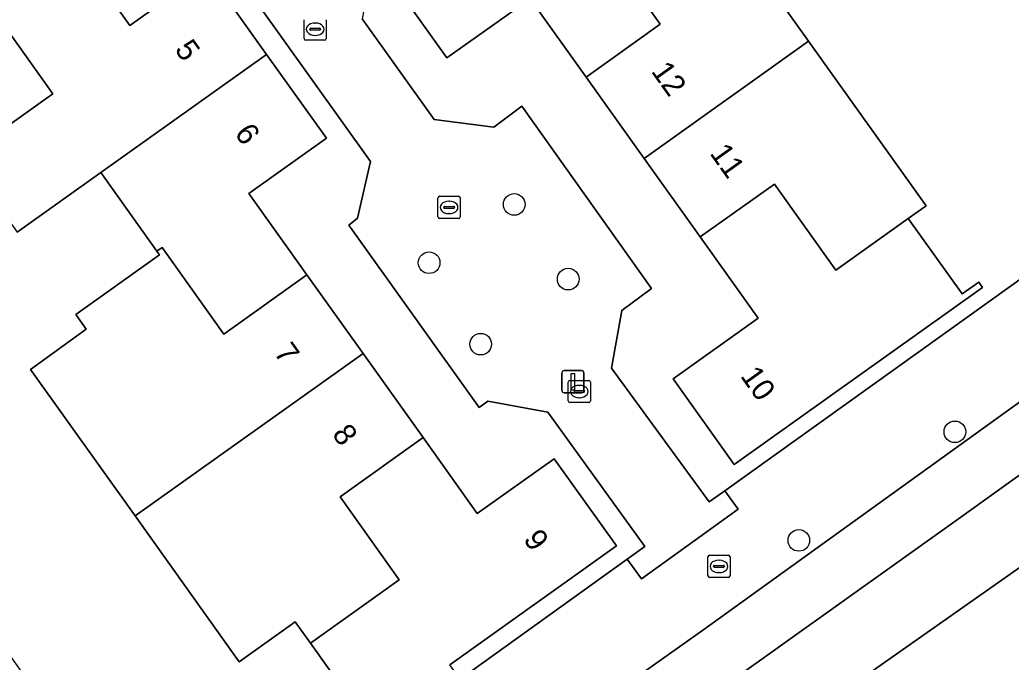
# Model space of a CAD drawing. Extents: x 158455 to 159797, y 387218 to 388672.
# Drawn here: x 159262.83 to 159307.6, y 387843.82 to 387872.86 of the extents above; entities that cross this region are included whole.
import ezdxf

# ---------------------------------------------------------------- set-up
doc = ezdxf.new("R2010")
doc.units = 0
for name, color, linetype in [('IMGEO_Boom', 7, 'Continuous'), ('IMGEO_Erf', 7, 'Continuous'), ('IMGEO_Kolk', 7, 'Continuous'), ('IMGEO_Lichtmast', 7, 'Continuous'), ('IMGEO_Muur', 7, 'Continuous'), ('IMGEO_Pand', 7, 'Continuous'), ('IMGEO_Pand_nummerreeks', 7, 'Continuous'), ('IMGEO_Rijbaan_lokaal_gesloten', 7, 'Continuous'), ('IMGEO_Rijbaan_lokaal_open', 7, 'Continuous'), ('IMGEO_Rioolput', 7, 'Continuous'), ('IMGEO_Voetpad_open', 7, 'Continuous')]:
    doc.layers.add(name, color=color, linetype=linetype)

msp = doc.modelspace()

# ---------------------------------------------------------------- linework, layer by layer
at = {"layer": 'IMGEO_Boom'}
for centre in [(159285.159, 387864.517), (159281.311, 387861.882), (159287.594, 387861.14), (159283.642, 387858.2), (159305.06, 387854.237), (159298.012, 387849.33)]:
    msp.add_circle(centre, 0.489, dxfattribs=at)
at = {"layer": 'IMGEO_Erf'}
for points in [[(159308.309, 387879.114), (159307.526, 387880.06), (159303.295, 387876.996), (159300.236, 387881.22), (159295.603, 387887.618), (159298.177, 387889.483), (159297.815, 387889.541), (159282.482, 387878.449), (159278.848, 387875.82), (159278.288, 387872.908), (159281.546, 387868.349), (159284.236, 387868.005), (159285.499, 387868.953), (159291.36, 387860.711), (159290.017, 387859.722), (159289.554, 387857.12), (159293.961, 387851.068), (159294.669, 387851.575), (159306.71, 387860.208), (159320.241, 387869.91)], [(159282.713, 387843.051), (159290.264, 387848.481), (159291.055, 387849.05), (159286.679, 387855.133), (159283.968, 387855.625), (159283.57, 387855.344), (159277.689, 387863.586), (159278.077, 387863.889), (159278.67, 387866.451), (159270.943, 387877.27), (159268.252, 387877.604), (159267.885, 387877.332), (159262.022, 387885.512)], [(159262.643, 387879.837), (159265.293, 387876.122), (159267.797, 387872.612), (159271.269, 387875.089), (159273.971, 387871.301), (159276.676, 387867.509), (159273.168, 387865.007), (159275.793, 387861.327), (159278.329, 387857.773), (159281.038, 387853.975), (159283.487, 387850.542), (159286.963, 387853.021), (159289.772, 387849.084), (159282.242, 387843.712)], [(159262.307, 387844.233), (159265.058, 387840.341), (159265.155, 387840.41), (159266.088, 387839.088), (159267.41, 387840.034), (159271.153, 387834.737), (159273.938, 387836.739), (159279.016, 387840.392), (159275.953, 387844.684), (159275.263, 387845.652), (159272.738, 387843.845), (159268.037, 387850.434), (159263.309, 387857.061), (159265.83, 387858.873), (159265.351, 387859.545), (159269.129, 387862.24), (159269.017, 387862.398), (159266.478, 387865.956), (159262.709, 387863.267)]]:
    msp.add_lwpolyline(points, dxfattribs=at)
msp.add_lwpolyline([(159303.77, 387864.454), (159302.957, 387863.874), (159305.384, 387860.472), (159306.139, 387861.01), (159306.312, 387860.767), (159295.096, 387852.762), (159292.335, 387856.631), (159296.181, 387859.375), (159293.56, 387863.048), (159291.025, 387866.6), (159288.403, 387870.273), (159285.87, 387873.823), (159282.116, 387871.143), (159279.323, 387875.057), (159285.835, 387879.704), (159286.833, 387880.416), (159289.355, 387876.882), (159290.84, 387877.941), (159293.029, 387879.504), (159298.455, 387871.901)], close=True, dxfattribs=at)
at = {"layer": 'IMGEO_Kolk'}
for p, q in [((159275.666, 387872.01), (159275.666, 387872.862)), ((159275.925, 387872.43), (159275.925, 387872.442)), ((159275.968, 387872.479), (159276.366, 387872.479)), ((159276.154, 387872.716), (159276.179, 387872.716)), ((159276.409, 387872.442), (159276.409, 387872.43)), ((159276.667, 387872.862), (159276.667, 387872.01)), ((159276.363, 387872.393), (159275.965, 387872.393)), ((159276.177, 387872.156), (159276.152, 387872.156)), ((159276.593, 387871.936), (159275.741, 387871.936)), ((159281.789, 387864.883), (159282.641, 387864.883)), ((159281.714, 387863.957), (159281.714, 387864.809)), ((159281.973, 387864.377), (159281.973, 387864.389)), ((159282.016, 387864.426), (159282.414, 387864.426)), ((159282.202, 387864.663), (159282.227, 387864.663)), ((159282.457, 387864.389), (159282.457, 387864.377)), ((159282.715, 387864.809), (159282.715, 387863.957)), ((159282.411, 387864.34), (159282.013, 387864.34)), ((159282.225, 387864.103), (159282.2, 387864.103)), ((159282.641, 387863.883), (159281.789, 387863.883)), ((159287.596, 387855.633), (159287.596, 387856.485)), ((159287.671, 387856.559), (159288.523, 387856.559)), ((159288.084, 387856.339), (159288.109, 387856.339)), ((159288.597, 387856.485), (159288.597, 387855.633)), ((159287.855, 387856.053), (159287.855, 387856.065)), ((159288.293, 387856.016), (159287.895, 387856.016)), ((159287.898, 387856.102), (159288.296, 387856.102)), ((159288.339, 387856.065), (159288.339, 387856.053)), ((159288.523, 387855.559), (159287.671, 387855.559)), ((159288.107, 387855.779), (159288.082, 387855.779))]:
    msp.add_line(p, q, dxfattribs=at)
for points in [[(159275.666, 387872.01), (159275.666, 387872.862)], [(159276.667, 387872.862), (159276.667, 387872.01)], [(159276.593, 387871.936), (159275.741, 387871.936)], [(159281.789, 387864.883), (159282.641, 387864.883)], [(159281.714, 387863.957), (159281.714, 387864.809)], [(159282.715, 387864.809), (159282.715, 387863.957)], [(159282.641, 387863.883), (159281.789, 387863.883)], [(159287.596, 387855.633), (159287.596, 387856.485)], [(159287.671, 387856.559), (159288.523, 387856.559)], [(159288.597, 387856.485), (159288.597, 387855.633)], [(159288.523, 387855.559), (159287.671, 387855.559)]]:
    msp.add_lwpolyline(points, dxfattribs=at)
for centre, radius, start, end in [((159275.965, 387872.439), 0.0403, 85.8775, 175.7526), ((159275.962, 387872.429), 0.0366, 178.938, 274.7102), ((159276.366, 387872.436), 0.043, 264.8664, 352.4533), ((159276.37, 387872.441), 0.0386, 1.7309, 96.639), ((159275.743, 387872.012), 0.0765, 181.552, 268.448), ((159275.743, 387872.012), 0.0765, 181.552, 268.448), ((159276.591, 387872.012), 0.0765, 271.552, 358.448), ((159276.591, 387872.012), 0.0765, 271.552, 358.448), ((159281.791, 387864.807), 0.0765, 91.552, 178.448), ((159281.791, 387864.807), 0.0765, 91.552, 178.448), ((159282.639, 387864.807), 0.0765, 1.552, 88.448), ((159282.639, 387864.807), 0.0765, 1.552, 88.448), ((159282.013, 387864.386), 0.0403, 85.8775, 175.7526), ((159282.01, 387864.376), 0.0366, 178.938, 274.7102), ((159282.414, 387864.383), 0.043, 264.8664, 352.4533), ((159282.418, 387864.388), 0.0386, 1.7309, 96.639), ((159281.791, 387863.959), 0.0765, 181.552, 268.448), ((159281.791, 387863.959), 0.0765, 181.552, 268.448), ((159282.639, 387863.959), 0.0765, 271.552, 358.448), ((159282.639, 387863.959), 0.0765, 271.552, 358.448), ((159287.673, 387856.483), 0.0765, 91.552, 178.448), ((159287.673, 387856.483), 0.0765, 91.552, 178.448), ((159288.521, 387856.483), 0.0765, 1.552, 88.448), ((159288.521, 387856.483), 0.0765, 1.552, 88.448), ((159287.895, 387856.062), 0.0403, 85.8775, 175.7526), ((159287.892, 387856.052), 0.0366, 178.938, 274.7102), ((159288.296, 387856.059), 0.043, 264.8664, 352.4533), ((159288.3, 387856.064), 0.0386, 1.7309, 96.639), ((159287.673, 387855.635), 0.0765, 181.552, 268.448), ((159287.673, 387855.635), 0.0765, 181.552, 268.448), ((159288.521, 387855.635), 0.0765, 271.552, 358.448), ((159288.521, 387855.635), 0.0765, 271.552, 358.448)]:
    msp.add_arc(centre, radius, start, end, dxfattribs=at)
for centre, major_axis, ratio, start_param, end_param in [((159276.153, 387872.436), (-0.387, 0.002), 0.722429, 4.712389, 7.853982), ((159276.178, 387872.436), (-0.39, 0.002), 0.717154, 1.570796, 4.712389), ((159282.201, 387864.383), (-0.387, 0.002), 0.722429, 4.712389, 7.853982), ((159282.226, 387864.383), (-0.39, 0.002), 0.717154, 1.570796, 4.712389), ((159288.083, 387856.059), (-0.387, 0.002), 0.722429, 4.712389, 7.853982), ((159288.108, 387856.059), (-0.39, 0.002), 0.717154, 1.570796, 4.712389)]:
    msp.add_ellipse(centre, major_axis=major_axis, ratio=ratio, start_param=start_param, end_param=end_param, dxfattribs=at)
at = {"layer": 'IMGEO_Lichtmast'}
for p, q in [((159287.313, 387856.103), (159287.313, 387856.903)), ((159287.313, 387856.903), (159287.313, 387856.103)), ((159287.413, 387857.003), (159288.203, 387857.003)), ((159288.203, 387857.003), (159287.413, 387857.003)), ((159288.303, 387856.903), (159288.303, 387856.103)), ((159288.303, 387856.103), (159288.303, 387856.903)), ((159288.203, 387856.003), (159287.413, 387856.003)), ((159287.413, 387856.003), (159288.203, 387856.003))]:
    msp.add_line(p, q, dxfattribs=at)
msp.add_lwpolyline([(159287.733, 387856.878), (159287.883, 387856.878), (159287.883, 387856.128), (159287.733, 387856.128), (159287.733, 387856.878)], dxfattribs=at)
for centre, start, end in [((159287.413, 387856.903), 90, 180), ((159287.413, 387856.903), 90, 180), ((159288.203, 387856.903), 0, 90), ((159288.203, 387856.903), 360, 90), ((159287.413, 387856.103), 180, 270), ((159287.413, 387856.103), 180, 270), ((159288.203, 387856.103), 270, 0), ((159288.203, 387856.103), 270, 0)]:
    msp.add_arc(centre, 0.1, start, end, dxfattribs=at)
at = {"layer": 'IMGEO_Muur'}
msp.add_lwpolyline([(159306.71, 387860.208), (159320.241, 387869.91)], dxfattribs=at)
at = {"layer": 'IMGEO_Pand'}
for points in [[(159289.355, 387876.882), (159286.833, 387880.416), (159285.835, 387879.704), (159279.323, 387875.057), (159282.116, 387871.143), (159285.87, 387873.823), (159288.403, 387870.273), (159291.751, 387872.662), (159288.947, 387876.591)], [(159254.853, 387874.282), (159260.298, 387866.648), (159264.067, 387869.336), (159264.319, 387869.516), (159261.524, 387873.434), (159265.293, 387876.122), (159262.643, 387879.837)], [(159291.025, 387866.6), (159298.455, 387871.901), (159293.029, 387879.504), (159290.84, 387877.941), (159289.355, 387876.882), (159288.947, 387876.591), (159291.751, 387872.662), (159288.403, 387870.273)], [(159271.269, 387875.089), (159267.797, 387872.612), (159265.293, 387876.122), (159261.524, 387873.434), (159264.319, 387869.516), (159264.067, 387869.336), (159260.298, 387866.648), (159262.709, 387863.267), (159266.478, 387865.956), (159273.971, 387871.301)], [(159291.025, 387866.6), (159293.56, 387863.048), (159296.906, 387865.436), (159299.685, 387861.542), (159302.957, 387863.874), (159303.77, 387864.454), (159298.455, 387871.901)], [(159266.478, 387865.956), (159269.017, 387862.398), (159269.253, 387862.566), (159272.044, 387858.653), (159275.793, 387861.327), (159273.168, 387865.007), (159276.676, 387867.509), (159273.971, 387871.301)], [(159293.56, 387863.048), (159296.181, 387859.375), (159292.335, 387856.631), (159295.096, 387852.762), (159306.312, 387860.767), (159306.139, 387861.01), (159305.384, 387860.472), (159302.957, 387863.874), (159299.685, 387861.542), (159296.906, 387865.436)], [(159269.017, 387862.398), (159269.129, 387862.24), (159265.351, 387859.545), (159265.83, 387858.873), (159263.309, 387857.061), (159268.037, 387850.434), (159278.329, 387857.773), (159275.793, 387861.327), (159272.044, 387858.653), (159269.253, 387862.566)], [(159275.953, 387844.684), (159279.965, 387847.545), (159277.288, 387851.299), (159281.038, 387853.975), (159278.329, 387857.773), (159268.037, 387850.434), (159272.738, 387843.845), (159275.263, 387845.652)], [(159275.953, 387844.684), (159279.016, 387840.392), (159282.713, 387843.051), (159282.242, 387843.712), (159289.772, 387849.084), (159286.963, 387853.021), (159283.487, 387850.542), (159281.038, 387853.975), (159277.288, 387851.299), (159279.965, 387847.545)]]:
    msp.add_lwpolyline(points, close=True, dxfattribs=at)
at = {"layer": 'IMGEO_Rijbaan_lokaal_gesloten'}
for points in [[(159364.535, 387890.821), (159362.464, 387894.175), (159362.457, 387894.163), (159361.328, 387892.332), (159359.814, 387890.367), (159358.762, 387889.229), (159357.6, 387888.103), (159356.584, 387887.282), (159350.468, 387882.827), (159305.218, 387850.303), (159292.142, 387840.964), (159262.355, 387819.579), (159234.134, 387799.313), (159220.483, 387789.45), (159216.18, 387787.175), (159211.29, 387784.59), (159210.462, 387784.13), (159210.849, 387783.357)], [(159354.012, 387888.584), (159349.008, 387884.995), (159340.384, 387878.806), (159323.96, 387866.983), (159316.35, 387861.572), (159308.421, 387855.888), (159293.728, 387845.297), (159287.268, 387840.723), (159282.188, 387837.126), (159268.697, 387827.422), (159256.568, 387818.725), (159245.96, 387811.116), (159232.525, 387801.459), (159231.582, 387800.745), (159227.168, 387797.404), (159223.103, 387794.452), (159220.664, 387792.671)], [(159292.142, 387840.964), (159305.218, 387850.303), (159350.468, 387882.827)], [(159294.287, 387838.368), (159294.964, 387838.856), (159296.798, 387840.179), (159297.34, 387840.57), (159299.915, 387842.426), (159300.067, 387842.536), (159311.752, 387850.758), (159312.761, 387851.485), (159315.195, 387853.239), (159345.676, 387875.205), (159345.894, 387875.362), (159356.28, 387882.717)]]:
    msp.add_lwpolyline(points, dxfattribs=at)
at = {"layer": 'IMGEO_Rijbaan_lokaal_open'}
for points in [[(159270.943, 387877.27), (159278.67, 387866.451), (159278.077, 387863.889), (159277.689, 387863.586), (159283.57, 387855.344), (159283.968, 387855.625), (159286.679, 387855.133), (159291.055, 387849.05), (159290.264, 387848.481), (159290.903, 387847.597), (159295.265, 387850.749), (159294.669, 387851.575), (159293.961, 387851.068), (159289.554, 387857.12), (159290.017, 387859.722), (159291.36, 387860.711), (159285.499, 387868.953), (159284.236, 387868.005), (159281.546, 387868.349), (159278.288, 387872.908)], [(159311.752, 387850.758), (159300.067, 387842.536), (159299.915, 387842.426)]]:
    msp.add_lwpolyline(points, dxfattribs=at)
at = {"layer": 'IMGEO_Rioolput'}
for p, q in [((159293.905, 387847.729), (159293.905, 387848.581)), ((159293.98, 387848.655), (159294.832, 387848.655)), ((159294.393, 387848.435), (159294.418, 387848.435)), ((159294.906, 387848.581), (159294.906, 387847.729)), ((159294.164, 387848.149), (159294.164, 387848.161)), ((159294.602, 387848.112), (159294.204, 387848.112)), ((159294.207, 387848.198), (159294.605, 387848.198)), ((159294.416, 387847.875), (159294.391, 387847.875)), ((159294.648, 387848.161), (159294.648, 387848.149)), ((159294.832, 387847.655), (159293.98, 387847.655))]:
    msp.add_line(p, q, dxfattribs=at)
for points in [[(159293.905, 387847.729), (159293.905, 387848.581)], [(159293.98, 387848.655), (159294.832, 387848.655)], [(159294.906, 387848.581), (159294.906, 387847.729)], [(159294.832, 387847.655), (159293.98, 387847.655)]]:
    msp.add_lwpolyline(points, dxfattribs=at)
for centre, radius, start, end in [((159293.982, 387848.579), 0.0765, 91.552, 178.448), ((159293.982, 387848.579), 0.0765, 91.552, 178.448), ((159294.83, 387848.579), 0.0765, 1.552, 88.448), ((159294.83, 387848.579), 0.0765, 1.552, 88.448), ((159294.204, 387848.158), 0.0403, 85.8775, 175.7526), ((159294.201, 387848.148), 0.0366, 178.938, 274.7102), ((159294.605, 387848.155), 0.043, 264.8664, 352.4533), ((159294.609, 387848.16), 0.0386, 1.7309, 96.639), ((159293.982, 387847.731), 0.0765, 181.552, 268.448), ((159293.982, 387847.731), 0.0765, 181.552, 268.448), ((159294.83, 387847.731), 0.0765, 271.552, 358.448), ((159294.83, 387847.731), 0.0765, 271.552, 358.448)]:
    msp.add_arc(centre, radius, start, end, dxfattribs=at)
for centre, major_axis, ratio, start_param, end_param in [((159294.392, 387848.155), (-0.387, 0.002), 0.722429, 4.712389, 7.853982), ((159294.417, 387848.155), (-0.39, 0.002), 0.717154, 1.570796, 4.712389)]:
    msp.add_ellipse(centre, major_axis=major_axis, ratio=ratio, start_param=start_param, end_param=end_param, dxfattribs=at)
at = {"layer": 'IMGEO_Voetpad_open'}
for points in [[(159342.48, 387888.439), (159334.531, 387882.749), (159334.693, 387882.49), (159334.17, 387879.897), (159320.241, 387869.91), (159306.71, 387860.208), (159294.669, 387851.575), (159295.265, 387850.749), (159290.903, 387847.597), (159290.264, 387848.481), (159282.713, 387843.051), (159279.016, 387840.392), (159273.938, 387836.739), (159271.153, 387834.737), (159267.702, 387832.256), (159266.336, 387831.274), (159240.034, 387812.358)], [(159287.268, 387840.723), (159293.728, 387845.297), (159308.421, 387855.888), (159316.35, 387861.572)]]:
    msp.add_lwpolyline(points, dxfattribs=at)

# ---------------------------------------------------------------- texts
at = {"layer": 'IMGEO_Pand_nummerreeks'}
for s, rotation, p in [('5', 305.5003, (159269.79, 387871.513)), ('12', 305.514, (159291.315, 387870.533)), ('6', 305.5012, (159272.494, 387867.723)), ('11', 305.514, (159293.96, 387866.824)), ('7', 305.5032, (159274.275, 387857.808)), ('10', 305.5125, (159295.341, 387856.757)), ('8', 305.5032, (159276.899, 387854.129)), ('9', 305.5074, (159285.538, 387849.371))]:
    msp.add_text(s, height=1, rotation=rotation, dxfattribs=at).set_placement(p)

doc.saveas('drawing.dxf')
